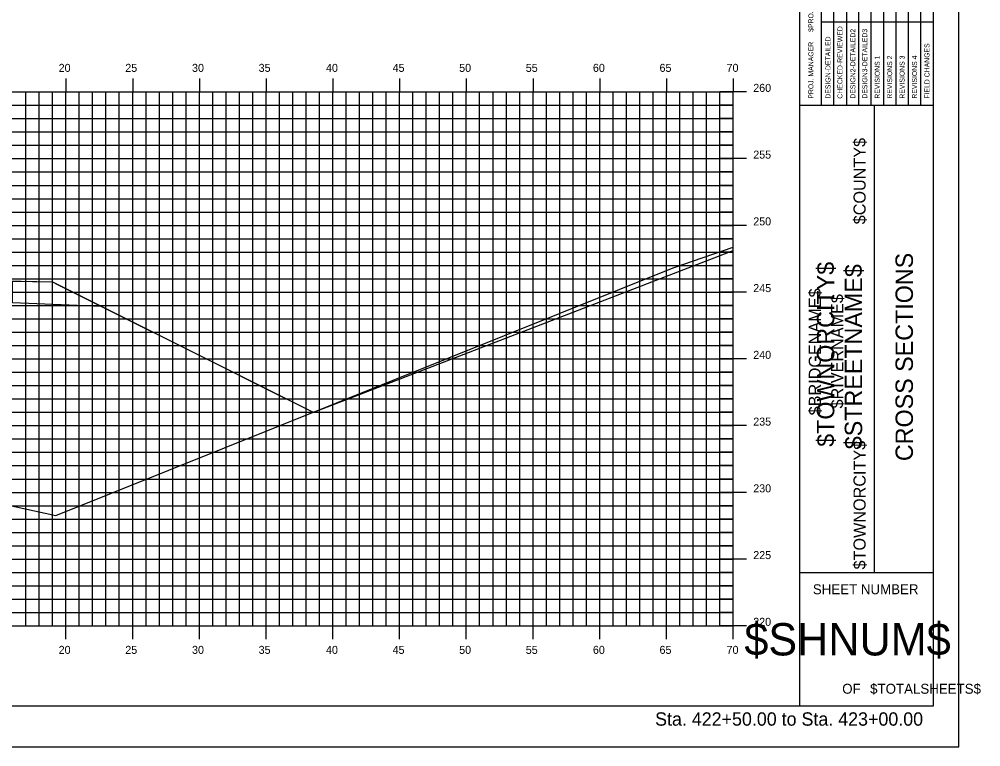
# Model space of a CAD drawing. Extents: x 1168600 to 1177589, y 610178 to 611246.
# Drawn here: x 1174536.6 to 1174608.7, y 610900.5 to 610955 of the extents above; entities that cross this region are included whole.
import ezdxf

# ---------------------------------------------------------------- set-up
doc = ezdxf.new("R2010")
doc.units = 0
for name, color, linetype in [('_Construction', 7, 'Continuous'), ('_Station Equation', 7, 'Continuous'), ('D_Roadway_SubGrade', 7, 'Continuous'), ('D_Slope_Direction', 7, 'Continuous'), ('D_Text_Standard', 7, 'Continuous'), ('H_V ANNOTATION', 7, 'Continuous'), ('MAJOR', 7, 'Continuous'), ('MINOR', 7, 'Continuous')]:
    doc.layers.add(name, color=color, linetype=linetype)

msp = doc.modelspace()

# ---------------------------------------------------------------- linework, layer by layer
at = {"layer": '_Construction'}
for p, q in [((1174595.124, 610903.599), (1174595.124, 611008.599)), ((1174605.124, 610903.599), (1174605.124, 611008.599)), ((1174595.124, 610948.599), (1174605.124, 610948.599)), ((1174600.715, 610913.599), (1174600.715, 610948.599)), ((1174595.124, 610913.599), (1174605.124, 610913.599)), ((1174445.124, 610903.596), (1174605.124, 610903.596))]:
    msp.add_line(p, q, dxfattribs=at)
msp.add_lwpolyline([(1174437.03, 610900.537), (1174607.03, 610900.537), (1174607.03, 611010.537), (1174437.03, 611010.537)], close=True, dxfattribs=at)
for points in [[(1174597.671, 610948.602), (1174597.671, 610966.099)], [(1174598.603, 610966.099), (1174598.603, 610948.602)], [(1174599.535, 610948.602), (1174599.535, 610966.099)], [(1174600.466, 610948.602), (1174600.466, 610966.099)], [(1174601.398, 610948.602), (1174601.398, 610966.099)], [(1174602.33, 610948.602), (1174602.33, 610966.099)], [(1174603.261, 610948.602), (1174603.261, 610966.099)], [(1174604.193, 610948.602), (1174604.193, 610966.099)], [(1174596.74, 610948.602), (1174596.74, 610965.393)], [(1174596.739, 610954.849), (1174605.124, 610954.849)]]:
    msp.add_lwpolyline(points, dxfattribs=at)
at = {"layer": '_Station Equation'}
for points in [[(1174450.124, 610941.666), (1174465.975, 610933.937), (1174472.855, 610930.361), (1174502.086, 610919.922), (1174514.727, 610918.976), (1174522.55, 610919.24), (1174529.633, 610919.983), (1174539.374, 610917.864), (1174585.624, 610936.412), (1174590.124, 610937.953)], [(1174536.124, 610935.422), (1174536.771, 610935.409), (1174539.124, 610935.362), (1174539.499, 610935.174), (1174542.787, 610933.531), (1174550.207, 610929.821), (1174556.226, 610926.811), (1174556.746, 610926.551), (1174558.655, 610925.597), (1174558.705, 610925.617), (1174558.718, 610925.622), (1174558.736, 610925.629), (1174590.124, 610937.717)]]:
    msp.add_lwpolyline(points, dxfattribs=at)
at = {"layer": 'D_Roadway_SubGrade'}
msp.add_lwpolyline([(1174536.124, 610935.422), (1174539.124, 610935.362), (1174542.787, 610933.531), (1174536.124, 610933.797)], close=True, dxfattribs=at)
at = {"layer": 'D_Slope_Direction'}
for points in [[(1174539.124, 610935.362), (1174550.207, 610929.821)], [(1174550.207, 610929.821), (1174558.655, 610925.597)]]:
    msp.add_lwpolyline(points, dxfattribs=at)
at = {"layer": 'D_Text_Standard'}
msp.add_lwpolyline([(1174482.017, 610927.089), (1174490.041, 610931.101), (1174498.448, 610935.304), (1174501.124, 610936.642), (1174504.124, 610936.702), (1174520.124, 610936.062), (1174536.124, 610935.422), (1174539.124, 610935.362), (1174542.787, 610933.531), (1174550.207, 610929.821), (1174558.655, 610925.597)], dxfattribs=at)
at = {"layer": 'MAJOR'}
for p, q in [((1174540.124, 610950.598), (1174540.124, 610949.596)), ((1174545.124, 610950.598), (1174545.124, 610949.596)), ((1174550.124, 610950.598), (1174550.124, 610949.596)), ((1174555.124, 610950.598), (1174555.124, 610949.596)), ((1174560.124, 610950.598), (1174560.124, 610949.596)), ((1174565.124, 610950.598), (1174565.124, 610949.596)), ((1174570.124, 610950.598), (1174570.124, 610949.596)), ((1174575.124, 610950.598), (1174575.124, 610949.596)), ((1174580.124, 610950.598), (1174580.124, 610949.596)), ((1174585.124, 610950.598), (1174585.124, 610949.596)), ((1174590.124, 610950.598), (1174590.124, 610949.596)), ((1174450.124, 610949.596), (1174590.124, 610949.596)), ((1174450.124, 610949.596), (1174590.124, 610949.596)), ((1174540.124, 610909.596), (1174540.124, 610949.596)), ((1174545.124, 610909.596), (1174545.124, 610949.596)), ((1174550.124, 610909.596), (1174550.124, 610949.596)), ((1174555.124, 610909.596), (1174555.124, 610949.596)), ((1174560.124, 610909.596), (1174560.124, 610949.596)), ((1174565.124, 610909.596), (1174565.124, 610949.596)), ((1174570.124, 610909.596), (1174570.124, 610949.596)), ((1174575.124, 610909.596), (1174575.124, 610949.596)), ((1174580.124, 610909.596), (1174580.124, 610949.596)), ((1174585.124, 610909.596), (1174585.124, 610949.596)), ((1174591.126, 610949.596), (1174589.122, 610949.596)), ((1174590.124, 610909.596), (1174590.124, 610949.596)), ((1174590.124, 610909.596), (1174590.124, 610949.596)), ((1174450.124, 610944.596), (1174590.124, 610944.596)), ((1174591.126, 610944.596), (1174589.122, 610944.596)), ((1174450.124, 610939.596), (1174590.124, 610939.596)), ((1174591.126, 610939.596), (1174589.122, 610939.596)), ((1174450.124, 610934.596), (1174590.124, 610934.596)), ((1174591.126, 610934.596), (1174589.122, 610934.596)), ((1174450.124, 610929.596), (1174590.124, 610929.596)), ((1174591.126, 610929.596), (1174589.122, 610929.596)), ((1174450.124, 610924.596), (1174590.124, 610924.596)), ((1174591.126, 610924.596), (1174589.122, 610924.596)), ((1174450.124, 610919.596), (1174590.124, 610919.596)), ((1174591.126, 610919.596), (1174589.122, 610919.596)), ((1174450.124, 610914.596), (1174590.124, 610914.596)), ((1174591.126, 610914.596), (1174589.122, 610914.596)), ((1174450.124, 610909.596), (1174590.124, 610909.596)), ((1174450.124, 610909.596), (1174590.124, 610909.596)), ((1174540.124, 610908.594), (1174540.124, 610909.596)), ((1174545.124, 610908.594), (1174545.124, 610909.596)), ((1174550.124, 610908.594), (1174550.124, 610909.596)), ((1174555.124, 610908.594), (1174555.124, 610909.596)), ((1174560.124, 610908.594), (1174560.124, 610909.596)), ((1174565.124, 610908.594), (1174565.124, 610909.596)), ((1174570.124, 610908.594), (1174570.124, 610909.596)), ((1174575.124, 610908.594), (1174575.124, 610909.596)), ((1174580.124, 610908.594), (1174580.124, 610909.596)), ((1174585.124, 610908.594), (1174585.124, 610909.596)), ((1174591.126, 610909.596), (1174589.122, 610909.596)), ((1174590.124, 610908.594), (1174590.124, 610909.596))]:
    msp.add_line(p, q, dxfattribs=at)
at = {"layer": 'MINOR'}
for p, q in [((1174537.124, 610909.596), (1174537.124, 610949.596)), ((1174538.124, 610909.596), (1174538.124, 610949.596)), ((1174539.124, 610909.596), (1174539.124, 610949.596)), ((1174541.124, 610909.596), (1174541.124, 610949.596)), ((1174542.124, 610909.596), (1174542.124, 610949.596)), ((1174543.124, 610909.596), (1174543.124, 610949.596)), ((1174544.124, 610909.596), (1174544.124, 610949.596)), ((1174546.124, 610909.596), (1174546.124, 610949.596)), ((1174547.124, 610909.596), (1174547.124, 610949.596)), ((1174548.124, 610909.596), (1174548.124, 610949.596)), ((1174549.124, 610909.596), (1174549.124, 610949.596)), ((1174551.124, 610909.596), (1174551.124, 610949.596)), ((1174552.124, 610909.596), (1174552.124, 610949.596)), ((1174553.124, 610909.596), (1174553.124, 610949.596)), ((1174554.124, 610909.596), (1174554.124, 610949.596)), ((1174556.124, 610909.596), (1174556.124, 610949.596)), ((1174557.124, 610909.596), (1174557.124, 610949.596)), ((1174558.124, 610909.596), (1174558.124, 610949.596)), ((1174559.124, 610909.596), (1174559.124, 610949.596)), ((1174561.124, 610909.596), (1174561.124, 610949.596)), ((1174562.124, 610909.596), (1174562.124, 610949.596)), ((1174563.124, 610909.596), (1174563.124, 610949.596)), ((1174564.124, 610909.596), (1174564.124, 610949.596)), ((1174566.124, 610909.596), (1174566.124, 610949.596)), ((1174567.124, 610909.596), (1174567.124, 610949.596)), ((1174568.124, 610909.596), (1174568.124, 610949.596)), ((1174569.124, 610909.596), (1174569.124, 610949.596)), ((1174571.124, 610909.596), (1174571.124, 610949.596)), ((1174572.124, 610909.596), (1174572.124, 610949.596)), ((1174573.124, 610909.596), (1174573.124, 610949.596)), ((1174574.124, 610909.596), (1174574.124, 610949.596)), ((1174576.124, 610909.596), (1174576.124, 610949.596)), ((1174577.124, 610909.596), (1174577.124, 610949.596)), ((1174578.124, 610909.596), (1174578.124, 610949.596)), ((1174579.124, 610909.596), (1174579.124, 610949.596)), ((1174581.124, 610909.596), (1174581.124, 610949.596)), ((1174582.124, 610909.596), (1174582.124, 610949.596)), ((1174583.124, 610909.596), (1174583.124, 610949.596)), ((1174584.124, 610909.596), (1174584.124, 610949.596)), ((1174586.124, 610909.596), (1174586.124, 610949.596)), ((1174587.124, 610909.596), (1174587.124, 610949.596)), ((1174588.124, 610909.596), (1174588.124, 610949.596)), ((1174589.124, 610909.596), (1174589.124, 610949.596)), ((1174450.124, 610948.596), (1174590.124, 610948.596)), ((1174590.124, 610948.596), (1174589.122, 610948.596)), ((1174450.124, 610947.596), (1174590.124, 610947.596)), ((1174590.124, 610947.596), (1174589.122, 610947.596)), ((1174450.124, 610946.596), (1174590.124, 610946.596)), ((1174590.124, 610946.596), (1174589.122, 610946.596)), ((1174450.124, 610945.596), (1174590.124, 610945.596)), ((1174590.124, 610945.596), (1174589.122, 610945.596)), ((1174450.124, 610943.596), (1174590.124, 610943.596)), ((1174590.124, 610943.596), (1174589.122, 610943.596)), ((1174450.124, 610942.596), (1174590.124, 610942.596)), ((1174590.124, 610942.596), (1174589.122, 610942.596)), ((1174450.124, 610941.596), (1174590.124, 610941.596)), ((1174590.124, 610941.596), (1174589.122, 610941.596)), ((1174450.124, 610940.596), (1174590.124, 610940.596)), ((1174590.124, 610940.596), (1174589.122, 610940.596)), ((1174450.124, 610938.596), (1174590.124, 610938.596)), ((1174590.124, 610938.596), (1174589.122, 610938.596)), ((1174450.124, 610937.596), (1174590.124, 610937.596)), ((1174590.124, 610937.596), (1174589.122, 610937.596)), ((1174450.124, 610936.596), (1174590.124, 610936.596)), ((1174590.124, 610936.596), (1174589.122, 610936.596)), ((1174450.124, 610935.596), (1174590.124, 610935.596)), ((1174590.124, 610935.596), (1174589.122, 610935.596)), ((1174450.124, 610933.596), (1174590.124, 610933.596)), ((1174590.124, 610933.596), (1174589.122, 610933.596)), ((1174450.124, 610932.596), (1174590.124, 610932.596)), ((1174590.124, 610932.596), (1174589.122, 610932.596)), ((1174450.124, 610931.596), (1174590.124, 610931.596)), ((1174590.124, 610931.596), (1174589.122, 610931.596)), ((1174450.124, 610930.596), (1174590.124, 610930.596)), ((1174590.124, 610930.596), (1174589.122, 610930.596)), ((1174450.124, 610928.596), (1174590.124, 610928.596)), ((1174590.124, 610928.596), (1174589.122, 610928.596)), ((1174450.124, 610927.596), (1174590.124, 610927.596)), ((1174590.124, 610927.596), (1174589.122, 610927.596)), ((1174450.124, 610926.596), (1174590.124, 610926.596)), ((1174590.124, 610926.596), (1174589.122, 610926.596)), ((1174450.124, 610925.596), (1174590.124, 610925.596)), ((1174590.124, 610925.596), (1174589.122, 610925.596)), ((1174450.124, 610923.596), (1174590.124, 610923.596)), ((1174590.124, 610923.596), (1174589.122, 610923.596)), ((1174450.124, 610922.596), (1174590.124, 610922.596)), ((1174590.124, 610922.596), (1174589.122, 610922.596)), ((1174450.124, 610921.596), (1174590.124, 610921.596)), ((1174590.124, 610921.596), (1174589.122, 610921.596)), ((1174450.124, 610920.596), (1174590.124, 610920.596)), ((1174590.124, 610920.596), (1174589.122, 610920.596)), ((1174450.124, 610918.596), (1174590.124, 610918.596)), ((1174590.124, 610918.596), (1174589.122, 610918.596)), ((1174450.124, 610917.596), (1174590.124, 610917.596)), ((1174590.124, 610917.596), (1174589.122, 610917.596)), ((1174450.124, 610916.596), (1174590.124, 610916.596)), ((1174590.124, 610916.596), (1174589.122, 610916.596)), ((1174450.124, 610915.596), (1174590.124, 610915.596)), ((1174590.124, 610915.596), (1174589.122, 610915.596)), ((1174450.124, 610913.596), (1174590.124, 610913.596)), ((1174590.124, 610913.596), (1174589.122, 610913.596)), ((1174450.124, 610912.596), (1174590.124, 610912.596)), ((1174590.124, 610912.596), (1174589.122, 610912.596)), ((1174450.124, 610911.596), (1174590.124, 610911.596)), ((1174590.124, 610911.596), (1174589.122, 610911.596)), ((1174450.124, 610910.596), (1174590.124, 610910.596)), ((1174590.124, 610910.596), (1174589.122, 610910.596))]:
    msp.add_line(p, q, dxfattribs=at)

# ---------------------------------------------------------------- texts
at = {"layer": '_Construction'}
for s, height, rotation, p in [('$PROJMANAGER$', 0.37275, 90, (1174596.128, 610954.094)), ('CHECKED-REVIEWED', 0.37275, 90, (1174598.305, 610949.087)), ('DESIGN2-DETAILED2', 0.37275, 90, (1174599.274, 610949.087)), ('DESIGN3-DETAILED3', 0.37275, 90, (1174600.168, 610949.087)), ('DESIGN-DETAILED', 0.37275, 90, (1174597.41, 610949.087)), ('PROJ. MANAGER', 0.37275, 90, (1174596.128, 610949.087)), ('FIELD CHANGES', 0.37275, 90, (1174604.827, 610949.087)), ('REVISIONS 1', 0.37275, 90, (1174601.1, 610949.087)), ('REVISIONS 2', 0.37275, 90, (1174602.032, 610949.087)), ('REVISIONS 3', 0.37275, 90, (1174602.963, 610949.087)), ('REVISIONS 4', 0.37275, 90, (1174603.895, 610949.087)), ('$COUNTY$', 0.9072, 90, (1174600.044, 610939.678)), ('CROSS SECTIONS', 1.30428, 90, (1174603.589, 610921.938)), ('$TOWNORCITY$', 1.30428, 90, (1174597.696, 610923.007)), ('$STREETNAME$', 1.30428, 90, (1174599.783, 610922.827)), ('$BRIDGENAME$', 0.90716, 90, (1174596.69, 610925.367)), ('$RIVERNAME$', 0.90716, 90, (1174598.367, 610925.882)), ('$TOWNORCITY$', 0.90716, 90, (1174600.044, 610913.82)), ('SHEET NUMBER', 0.74527, 360, (1174596.089, 610911.963)), ('$SHNUM$', 2.4194, 360, (1174590.957, 610907.379)), ('OF', 0.7453, 360, (1174598.291, 610904.509)), ('$TOTALSHEETS$', 0.74527, 360, (1174600.38, 610904.509))]:
    msp.add_text(s, height=height, rotation=rotation, dxfattribs=at).set_placement(p)
at = {"layer": 'H_V ANNOTATION'}
for s, height, p in [('20', 0.6, (1174539.578, 610951.096)), ('25', 0.6, (1174544.57, 610951.096)), ('30', 0.6, (1174549.572, 610951.096)), ('35', 0.6, (1174554.564, 610951.096)), ('40', 0.6, (1174559.61, 610951.096)), ('45', 0.6, (1174564.602, 610951.096)), ('50', 0.6, (1174569.588, 610951.096)), ('55', 0.6, (1174574.58, 610951.096)), ('60', 0.6, (1174579.61, 610951.096)), ('65', 0.6, (1174584.602, 610951.096)), ('70', 0.6, (1174589.626, 610951.096)), ('260', 0.6, (1174591.624, 610949.596)), ('255', 0.6, (1174591.624, 610944.596)), ('250', 0.6, (1174591.624, 610939.596)), ('245', 0.6, (1174591.624, 610934.596)), ('240', 0.6, (1174591.624, 610929.596)), ('235', 0.6, (1174591.624, 610924.596)), ('230', 0.6, (1174591.624, 610919.596)), ('225', 0.6, (1174591.624, 610914.596)), ('220', 0.6, (1174591.624, 610909.596)), ('20', 0.6, (1174539.578, 610907.496)), ('25', 0.6, (1174544.57, 610907.496)), ('30', 0.6, (1174549.572, 610907.496)), ('35', 0.6, (1174554.564, 610907.496)), ('40', 0.6, (1174559.61, 610907.496)), ('45', 0.6, (1174564.602, 610907.496)), ('50', 0.6, (1174569.588, 610907.496)), ('55', 0.6, (1174574.58, 610907.496)), ('60', 0.6, (1174579.61, 610907.496)), ('65', 0.6, (1174584.602, 610907.496)), ('70', 0.6, (1174589.626, 610907.496)), ('Sta. 422+50.00 to Sta. 423+00.00', 1.0002, (1174584.27, 610902.116))]:
    msp.add_text(s, height=height, dxfattribs=at).set_placement(p)

doc.saveas('drawing.dxf')
